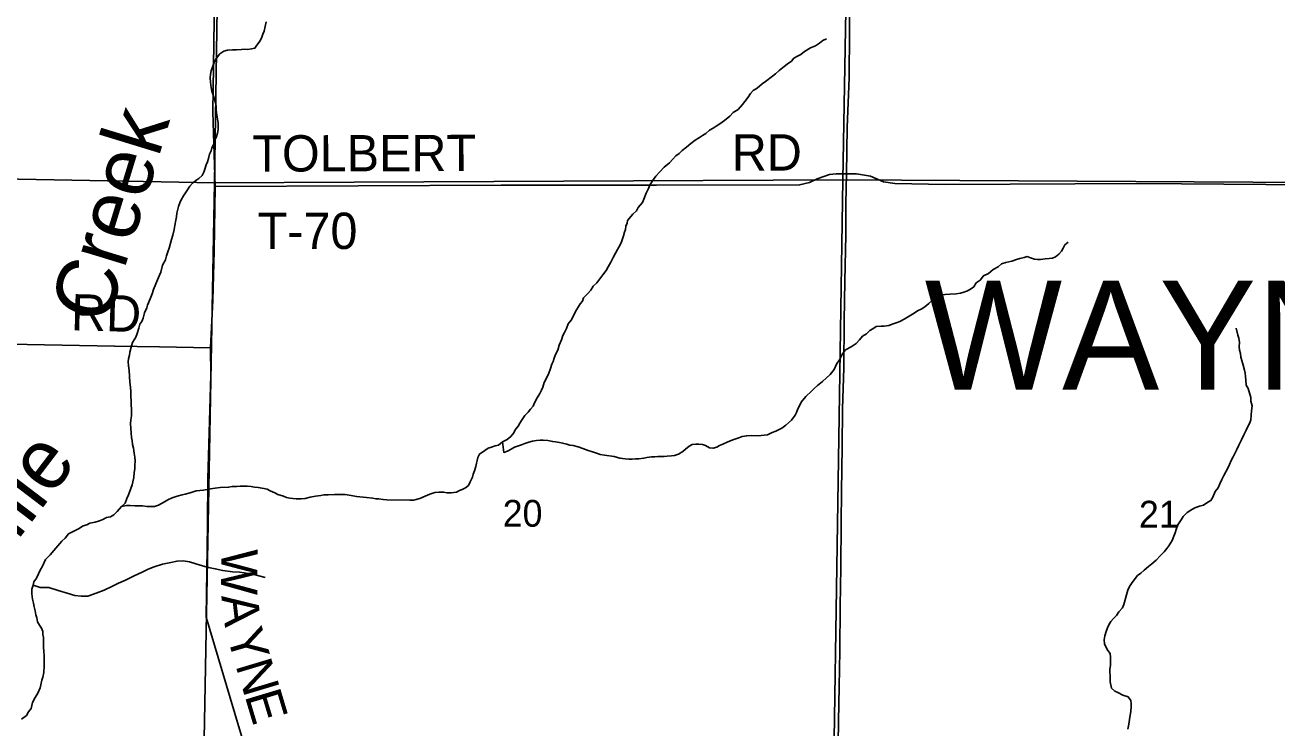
# Model space of a CAD drawing. Extents: x 1310247 to 1552180, y 377264 to 706493.
# Drawn here: x 1382657 to 1393007, y 556977 to 562786 of the extents above; entities that cross this region are included whole.
import ezdxf

# ---------------------------------------------------------------- set-up
doc = ezdxf.new("R2010")
doc.units = 0
for name, color, linetype in [('GM_X_County_Road', 7, 'Continuous'), ('GM_X_County_Road_Text', 7, 'Continuous'), ('GM_X_Minor_River', 7, 'Continuous'), ('GM_X_Minor_River_Text', 7, 'Continuous'), ('GM_X_Section', 7, 'Continuous'), ('GM_X_Section_Text', 7, 'Continuous'), ('GM_X_State_Route', 7, 'Continuous'), ('GM_X_Township_Road', 7, 'Continuous'), ('GM_X_Township_Road_Text', 7, 'Continuous'), ('GM_X_Township_Text', 7, 'Continuous')]:
    doc.layers.add(name, color=color, linetype=linetype)

msp = doc.modelspace()

# ---------------------------------------------------------------- linework, layer by layer
at = {"layer": 'GM_X_County_Road'}
msp.add_lwpolyline([(1384592, 556426), (1384422, 556995), (1384155, 557893), (1384164, 558659), (1384169, 559036), (1384193, 559896), (1384191, 560118), (1384210, 560513), (1384220, 560920), (1384228, 561452), (1384210, 562068), (1384222, 563016)], dxfattribs=at)
at = {"layer": 'GM_X_Minor_River'}
for points in [[(1384240, 562060), (1384237, 562084), (1384236, 562116), (1384230, 562142), (1384223, 562173), (1384212, 562207), (1384201, 562239), (1384196, 562270), (1384191, 562314), (1384188, 562350), (1384189, 562376), (1384195, 562406), (1384213, 562454), (1384226, 562486), (1384240, 562511), (1384267, 562547), (1384300, 562570), (1384330, 562577), (1384372, 562582), (1384406, 562581), (1384446, 562584), (1384472, 562585), (1384498, 562584), (1384528, 562588), (1384557, 562595), (1384573, 562620), (1384600, 562656), (1384613, 562686), (1384624, 562711), (1384633, 562735), (1384642, 562775), (1384649, 562813)], [(1386914, 559740), (1386926, 559767), (1386937, 559793), (1386950, 559831), (1386971, 559874), (1386988, 559910), (1387001, 559948), (1387012, 559982), (1387023, 560005), (1387032, 560033), (1387042, 560063), (1387061, 560099), (1387072, 560139), (1387092, 560184), (1387103, 560220), (1387117, 560244), (1387134, 560277), (1387147, 560317), (1387172, 560347), (1387189, 560376), (1387202, 560408), (1387216, 560432), (1387229, 560455), (1387246, 560481), (1387266, 560505), (1387273, 560530), (1387306, 560564), (1387335, 560595), (1387354, 560627), (1387383, 560654), (1387401, 560677), (1387434, 560721), (1387461, 560758), (1387478, 560788), (1387501, 560827), (1387518, 560865), (1387539, 560900), (1387556, 560930), (1387577, 560970), (1387588, 560995), (1387605, 561045), (1387612, 561073), (1387621, 561097), (1387625, 561123), (1387634, 561147), (1387637, 561171), (1387682, 561224), (1387711, 561249), (1387726, 561277), (1387763, 561320), (1387773, 561346), (1387791, 561397), (1387812, 561435), (1387823, 561463), (1387844, 561498), (1387873, 561538), (1387902, 561571), (1387941, 561610), (1387984, 561647), (1388012, 561676), (1388037, 561704), (1388064, 561723), (1388089, 561750), (1388125, 561777), (1388160, 561807), (1388197, 561834), (1388234, 561857), (1388258, 561874), (1388284, 561889), (1388315, 561917), (1388346, 561934), (1388370, 561951), (1388401, 561970), (1388441, 561997), (1388484, 562032), (1388511, 562062), (1388552, 562087), (1388589, 562130), (1388608, 562153), (1388635, 562191), (1388656, 562220), (1388676, 562244), (1388709, 562265), (1388752, 562300), (1388780, 562319), (1388836, 562362), (1388862, 562383), (1388891, 562409), (1388934, 562443), (1388958, 562463), (1388993, 562488), (1389014, 562512), (1389042, 562529), (1389071, 562542), (1389101, 562567), (1389152, 562598), (1389191, 562613), (1389225, 562636), (1389252, 562657), (1389284, 562673)], [(1383168, 558655), (1383192, 558670), (1383236, 558677), (1383271, 558688), (1383299, 558700), (1383329, 558715), (1383364, 558722), (1383392, 558737), (1383419, 558766), (1383454, 558808), (1383485, 558835), (1383498, 558873), (1383513, 558904), (1383532, 558956), (1383541, 558986), (1383548, 559010), (1383555, 559046), (1383560, 559088), (1383564, 559118), (1383565, 559146), (1383566, 559184), (1383565, 559214), (1383560, 559248), (1383553, 559289), (1383546, 559319), (1383541, 559351), (1383537, 559377), (1383534, 559416), (1383531, 559452), (1383529, 559494), (1383531, 559522), (1383536, 559556), (1383538, 559606), (1383533, 559652), (1383534, 559685), (1383532, 559711), (1383530, 559757), (1383529, 559793), (1383524, 559835), (1383518, 559932), (1383513, 559968), (1383508, 560002), (1383513, 560028), (1383520, 560058), (1383524, 560082), (1383538, 560136), (1383545, 560162), (1383572, 560207), (1383583, 560237), (1383598, 560281), (1383607, 560313), (1383621, 560336), (1383632, 560362), (1383645, 560408), (1383664, 560448), (1383669, 560472), (1383692, 560523), (1383707, 560563), (1383720, 560599), (1383738, 560648), (1383751, 560680), (1383768, 560718), (1383780, 560744), (1383794, 560801), (1383817, 560845), (1383826, 560879), (1383839, 560919), (1383848, 560942), (1383868, 561014), (1383879, 561050), (1383890, 561096), (1383895, 561128), (1383902, 561174), (1383909, 561202), (1383912, 561232), (1383925, 561286), (1383936, 561317), (1383947, 561341), (1383967, 561375), (1383993, 561416), (1384018, 561454), (1384042, 561479), (1384069, 561500), (1384093, 561518), (1384120, 561541), (1384135, 561571), (1384144, 561595), (1384154, 561630), (1384165, 561656), (1384174, 561682), (1384183, 561718), (1384196, 561746), (1384202, 561770), (1384215, 561797), (1384228, 561841), (1384239, 561865), (1384248, 561893), (1384252, 561923), (1384252, 561977), (1384245, 562025), (1384240, 562060)], [(1389797, 560304), (1389835, 560317), (1389859, 560324), (1389888, 560337), (1389926, 560356), (1389967, 560381), (1389993, 560395), (1390042, 560428), (1390067, 560439), (1390095, 560458), (1390130, 560485), (1390163, 560515), (1390190, 560544), (1390222, 560553), (1390264, 560560), (1390304, 560561), (1390354, 560565), (1390390, 560570), (1390419, 560578), (1390449, 560589), (1390473, 560604), (1390500, 560622), (1390521, 560655), (1390553, 560678), (1390580, 560712), (1390623, 560733), (1390660, 560766), (1390702, 560787), (1390729, 560812), (1390765, 560823), (1390814, 560834), (1390854, 560847), (1390882, 560856), (1390917, 560865), (1390943, 560872), (1390971, 560863), (1391002, 560851), (1391028, 560848), (1391052, 560847), (1391091, 560854), (1391123, 560857), (1391151, 560860), (1391175, 560870), (1391204, 560891), (1391226, 560917), (1391241, 560942), (1391254, 560968), (1391280, 560991)], [(1386603, 559341), (1386614, 559254), (1386645, 559265), (1386675, 559282), (1386704, 559298), (1386760, 559316), (1386788, 559328), (1386821, 559339), (1386851, 559346), (1386885, 559351), (1386915, 559354), (1386941, 559355), (1386979, 559352), (1387019, 559343), (1387043, 559341), (1387075, 559336), (1387101, 559331), (1387137, 559322), (1387160, 559315), (1387188, 559310), (1387230, 559299), (1387268, 559286), (1387313, 559271), (1387349, 559260), (1387389, 559245), (1387412, 559236), (1387448, 559231), (1387528, 559219), (1387574, 559207), (1387618, 559202), (1387648, 559199), (1387676, 559199), (1387704, 559200), (1387730, 559201), (1387774, 559206), (1387798, 559211), (1387836, 559216), (1387864, 559217), (1387888, 559219), (1387916, 559220), (1387940, 559221), (1387966, 559223), (1388001, 559226), (1388025, 559229), (1388059, 559238), (1388094, 559261), (1388118, 559281), (1388147, 559306), (1388173, 559319), (1388203, 559322), (1388227, 559322), (1388259, 559319), (1388283, 559312), (1388315, 559293), (1388345, 559288), (1388375, 559296), (1388399, 559311), (1388425, 559322), (1388462, 559339), (1388509, 559358), (1388557, 559375), (1388585, 559384), (1388623, 559391), (1388666, 559394), (1388720, 559392), (1388744, 559394), (1388768, 559397), (1388796, 559400), (1388834, 559419), (1388865, 559430), (1388891, 559442), (1388915, 559455), (1388948, 559480), (1388993, 559519), (1389024, 559561), (1389035, 559584), (1389046, 559614), (1389060, 559640), (1389073, 559670), (1389113, 559715), (1389158, 559760), (1389182, 559781), (1389209, 559806), (1389250, 559839), (1389312, 559898), (1389345, 559939), (1389366, 559983), (1389391, 560018), (1389414, 560068), (1389439, 560101), (1389488, 560126), (1389527, 560155), (1389557, 560184), (1389580, 560214), (1389613, 560233), (1389642, 560262), (1389666, 560275), (1389695, 560295), (1389735, 560296), (1389759, 560297), (1389797, 560304)], [(1391742, 557998), (1391755, 558046), (1391764, 558076), (1391775, 558115), (1391788, 558147), (1391811, 558179), (1391853, 558236), (1391883, 558255), (1391910, 558280), (1391945, 558311), (1391973, 558333), (1392008, 558364), (1392045, 558401), (1392074, 558432), (1392097, 558460), (1392113, 558483), (1392141, 558527), (1392156, 558562), (1392166, 558588), (1392175, 558618), (1392188, 558654), (1392215, 558697), (1392232, 558723), (1392265, 558758), (1392294, 558777), (1392328, 558795), (1392368, 558809), (1392399, 558817), (1392435, 558844), (1392462, 558857), (1392478, 558883), (1392496, 558930), (1392521, 558962), (1392535, 558994), (1392552, 559029), (1392567, 559063), (1392603, 559130), (1392614, 559154), (1392629, 559186), (1392646, 559217), (1392675, 559277), (1392692, 559314), (1392713, 559358), (1392733, 559400), (1392752, 559439), (1392766, 559469), (1392783, 559498), (1392790, 559524), (1392795, 559562), (1392796, 559598), (1392801, 559640), (1392792, 559677), (1392791, 559709), (1392769, 559782), (1392754, 559810), (1392751, 559851), (1392746, 559881), (1392744, 559909), (1392739, 559933), (1392728, 559974), (1392717, 560014), (1392710, 560040), (1392705, 560071), (1392699, 560099), (1392696, 560129), (1392697, 560161), (1392692, 560197), (1392685, 560224), (1392670, 560280)], [(1383454, 558808), (1383496, 558816), (1383526, 558816), (1383564, 558813), (1383628, 558811), (1383664, 558808), (1383694, 558807), (1383728, 558808), (1383759, 558817), (1383809, 558846), (1383838, 558863), (1383874, 558878), (1383915, 558893), (1383957, 558902), (1383981, 558909), (1384023, 558920), (1384072, 558935), (1384132, 558943), (1384190, 558954), (1384229, 558959), (1384271, 558964), (1384339, 558966), (1384369, 558971), (1384409, 558972), (1384435, 558975), (1384493, 558974), (1384527, 558971), (1384555, 558968), (1384585, 558965), (1384631, 558956), (1384659, 558949), (1384684, 558936), (1384722, 558919), (1384746, 558906), (1384793, 558891), (1384819, 558882), (1384847, 558877), (1384871, 558873), (1384897, 558870), (1384939, 558869), (1384973, 558874), (1385013, 558883), (1385057, 558892), (1385102, 558899), (1385128, 558902), (1385162, 558903), (1385214, 558905), (1385252, 558906), (1385302, 558905), (1385352, 558898), (1385398, 558890), (1385481, 558880), (1385531, 558875), (1385557, 558870), (1385581, 558869), (1385617, 558866), (1385647, 558863), (1385837, 558858), (1385867, 558859), (1385922, 558872), (1385966, 558891), (1386003, 558908), (1386045, 558923), (1386077, 558926), (1386119, 558925), (1386145, 558920), (1386179, 558919), (1386223, 558926), (1386248, 558939), (1386272, 558948), (1386298, 558962), (1386323, 558981), (1386336, 559011), (1386357, 559050), (1386363, 559074), (1386372, 559102), (1386383, 559138), (1386388, 559164), (1386396, 559188), (1386401, 559212), (1386414, 559240), (1386459, 559270), (1386487, 559290), (1386513, 559297), (1386544, 559308), (1386572, 559313), (1386603, 559341), (1386643, 559360), (1386672, 559385), (1386699, 559416), (1386709, 559440), (1386734, 559472), (1386747, 559495), (1386768, 559525), (1386789, 559560), (1386817, 559586), (1386836, 559611), (1386857, 559637), (1386870, 559664), (1386891, 559706), (1386914, 559740)], [(1382628, 557048), (1382669, 557081), (1382684, 557109), (1382707, 557138), (1382718, 557188), (1382739, 557228), (1382762, 557263), (1382781, 557309), (1382788, 557333), (1382795, 557373), (1382804, 557397), (1382811, 557434), (1382816, 557489), (1382815, 557517), (1382814, 557543), (1382815, 557579), (1382813, 557605), (1382810, 557647), (1382809, 557687), (1382808, 557724), (1382805, 557750), (1382804, 557774), (1382793, 557802), (1382775, 557827), (1382760, 557855), (1382755, 557888), (1382747, 557912), (1382740, 557946), (1382733, 557979), (1382726, 558009), (1382717, 558041), (1382712, 558084), (1382713, 558124), (1382724, 558157), (1382729, 558185), (1382752, 558215), (1382767, 558251), (1382781, 558280), (1382800, 558314), (1382826, 558369), (1382863, 558408), (1382896, 558444), (1382929, 558483), (1382962, 558520), (1382989, 558546), (1383016, 558581), (1383066, 558606), (1383099, 558621), (1383137, 558646), (1383168, 558655)], [(1382724, 558157), (1382783, 558138), (1382853, 558138), (1382930, 558114), (1383004, 558092), (1383067, 558072), (1383121, 558065), (1383177, 558066), (1383246, 558090), (1383312, 558116), (1383379, 558149), (1383430, 558172), (1383487, 558198), (1383560, 558234), (1383624, 558265), (1383675, 558288), (1383725, 558309), (1383792, 558329), (1383862, 558345), (1383913, 558356), (1383963, 558359), (1384015, 558349), (1384104, 558323), (1384173, 558303), (1384229, 558292), (1384293, 558278), (1384373, 558268), (1384433, 558263), (1384504, 558253), (1384570, 558239), (1384642, 558219)], [(1391774, 556967), (1391784, 557009), (1391789, 557047), (1391798, 557115), (1391803, 557151), (1391802, 557177), (1391799, 557203), (1391776, 557234), (1391732, 557249), (1391691, 557271), (1391667, 557281), (1391639, 557306), (1391629, 557357), (1391628, 557387), (1391626, 557459), (1391631, 557495), (1391632, 557563), (1391627, 557592), (1391610, 557616), (1391594, 557641), (1391581, 557671), (1391578, 557705), (1391583, 557737), (1391594, 557775), (1391607, 557803), (1391616, 557829), (1391634, 557856), (1391655, 557880), (1391680, 557907), (1391700, 557935), (1391729, 557970), (1391742, 557998)]]:
    msp.add_lwpolyline(points, dxfattribs=at)
at = {"layer": 'GM_X_Section'}
for points in [[(1384303, 566710), (1384224, 561482), (1378768, 561584), (1378841, 566805)], [(1389513, 566793), (1389419, 561507), (1384224, 561482), (1384303, 566710)], [(1394830, 566784), (1394744, 561475), (1389419, 561507), (1389513, 566793)], [(1378768, 561584), (1384224, 561482), (1384124, 556142), (1378698, 556185), (1378768, 561400)], [(1384224, 561482), (1389419, 561507), (1389335, 556173), (1384124, 556142)], [(1389419, 561507), (1394744, 561475), (1394658, 556107), (1389335, 556173)]]:
    msp.add_lwpolyline(points, close=True, dxfattribs=at)
at = {"layer": 'GM_X_State_Route'}
msp.add_lwpolyline([(1389376, 556665), (1389383, 557033), (1389388, 557316), (1389392, 557615), (1389396, 557982), (1389401, 558303), (1389405, 558673), (1389407, 558932), (1389413, 559299), (1389416, 559614), (1389426, 559952), (1389430, 560338), (1389435, 560673), (1389442, 561050), (1389442, 561309), (1389448, 561555), (1389455, 561938), (1389470, 562350), (1389474, 562730), (1389474, 563042)], dxfattribs=at)
at = {"layer": 'GM_X_Township_Road'}
for points in [[(1387877, 561463), (1389061, 561464), (1389142, 561485), (1389205, 561516), (1389308, 561550), (1389363, 561556), (1389448, 561555)], [(1389448, 561555), (1389530, 561555), (1389646, 561536), (1389755, 561489), (1389849, 561476), (1390267, 561468), (1391870, 561476), (1394658, 561454), (1394748, 561454), (1398418, 561380), (1401392, 561336), (1403216, 561340)], [(1384228, 561452), (1386592, 561462), (1387877, 561463)], [(1378742, 560145), (1380973, 560091), (1381525, 560079), (1381709, 560138), (1381804, 560162), (1383396, 560133)], [(1383396, 560133), (1383399, 560133), (1383767, 560126)], [(1383767, 560126), (1383769, 560126), (1384191, 560118)]]:
    msp.add_lwpolyline(points, dxfattribs=at)

# ---------------------------------------------------------------- texts
at = {"layer": 'GM_X_County_Road_Text'}
for s, rotation, p in [('W', 269.3955, (1384280, 558457)), ('A', 276.778, (1384279, 558068)), ('Y', 286.2503, (1384321, 557752)), ('N', 286.7226, (1384395, 557496)), ('E', 286.719, (1384471, 557244))]:
    msp.add_text(s, height=300, rotation=rotation, dxfattribs=at).set_placement(p)
at = {"layer": 'GM_X_Minor_River_Text'}
for s, rotation, p in [('Creek', 72.9707, (1383335, 560298)), ('Mile', 52.6911, (1382351, 558203))]:
    msp.add_text(s, height=499.9, rotation=rotation, dxfattribs=at).set_placement(p)
at = {"layer": 'GM_X_Section_Text'}
for s, p in [('20', (1386606, 558640)), ('21', (1391866, 558633))]:
    msp.add_text(s, height=221, rotation=0, dxfattribs=at).set_placement(p)
at = {"layer": 'GM_X_Township_Road_Text'}
for s, rotation, p in [('TOLBERT', 0.1527, (1384536, 561574)), ('RD', 0, (1388500, 561583)), ('T-70', 0, (1384580, 560935)), ('RD', 358.5194, (1383034, 560263))]:
    msp.add_text(s, height=300, rotation=rotation, dxfattribs=at).set_placement(p)
at = {"layer": 'GM_X_Township_Text'}
msp.add_text('WAYNE', height=900, rotation=0, dxfattribs=at).set_placement((1390095, 559773))

doc.saveas('drawing.dxf')
